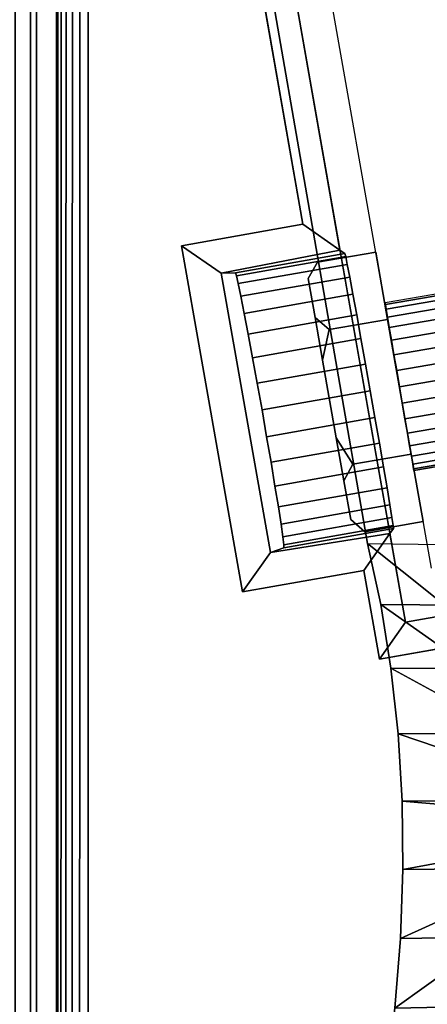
# Model space of a CAD drawing. Header units: inches. Extents: x 390 to 1835, y -266 to 136.
# Tile 455 of 656: x 1599.173 to 1599.947, y -91.252 to -89.382. Entities that reach past the tile are written whole.
import ezdxf
from ezdxf.enums import TextEntityAlignment as Align

# ---------------------------------------------------------------- set-up
doc = ezdxf.new("R2010")
doc.units = ezdxf.units.IN
doc.header["$LTSCALE"] = 0.95294
doc.header["$MEASUREMENT"] = 0
for name, color, linetype in [('A-FURN-3-PLANES-TABLE-LEG-BASE', 253, 'Continuous'), ('A-FURN-3-PLANES-TABLE-LEG-BASE-TRIM', 251, 'Continuous'), ('A-FURN-3-PLANES-TABLE-TOP-SURFACE-BOTTOM', 49, 'Continuous'), ('A-FURN-3-PLANES-TABLE-TOP-SURFACE-TOP', 33, 'Continuous'), ('A-FURN-HAWORTH-ATT', 251, 'Continuous')]:
    doc.layers.add(name, color=color, linetype=linetype)

# ---------------------------------------------------------------- blocks, each defined once
blk = doc.blocks.new('TARA-2460-JNC4-FLAT-3D-3')
at = {"layer": 'A-FURN-3-PLANES-TABLE-LEG-BASE'}
for points, invisible_edges in [([(5.0049, -3.1451, 5.2348), (5.0251, -3.6277, 3.7625), (5.7572, -7.8406, 6.0467), (5.5082, -5.9124, 7.0435)], 5), ([(5.0251, -3.6277, 3.7625), (5.0251, -3.6277, 3.7625), (5.0999, -3.7377, 3.8267), (5.7572, -7.8406, 6.0467)], 4), ([(5.7572, -7.8406, 6.0467), (5.7572, -7.8406, 6.0467), (5.0999, -3.7377, 3.8267), (5.2032, -3.8273, 3.8822)], 10), ([(5.7587, -3.875, 3.9505), (5.7587, -3.875, 3.9505), (5.8817, -3.7991, 3.9208), (6.8662, -7.8552, 6.0653)], 12), ([(5.2032, -3.8273, 3.8822), (5.2032, -3.8273, 3.8822), (5.3294, -3.8905, 3.9254), (5.7572, -7.8406, 6.0467)], 12), ([(5.618, -3.9177, 3.9619), (5.618, -3.9177, 3.9619), (5.7587, -3.875, 3.9505), (6.8662, -7.8552, 6.0653)], 12), ([(5.7572, -7.8406, 6.0467), (5.7572, -7.8406, 6.0467), (5.3294, -3.8905, 3.9254), (5.4709, -3.9222, 3.953)], 10), ([(6.8662, -7.8552, 6.0653), (5.7572, -7.8406, 6.0467), (5.4709, -3.9222, 3.953), (5.618, -3.9177, 3.9619)], 11), ([(5.5082, -5.9124, 7.0435), (5.5082, -5.9124, 7.0435), (5.7572, -7.8406, 6.0467), (5.5189, -5.9684, 7.0906)], 6), ([(5.7572, -7.8406, 6.0467), (5.7572, -7.8406, 6.0467), (5.5281, -6.0119, 7.1497), (5.5189, -5.9684, 7.0906)], 10), ([(5.7572, -7.8406, 6.0467), (5.7572, -7.8406, 6.0467), (5.5354, -6.0403, 7.2176), (5.5281, -6.0119, 7.1497)], 10), ([(5.5404, -6.0522, 7.2904), (5.5404, -6.0522, 7.2904), (5.5354, -6.0403, 7.2176), (5.7572, -7.8406, 6.0467)], 12), ([(5.8893, -7.946, 8.539), (5.5582, -6.0683, 7.6499), (5.5404, -6.0522, 7.2904), (5.7572, -7.8406, 6.0467)], 5), ([(5.5582, -6.0683, 7.6499), (5.879, -7.8876, 8.5113), (5.879, -7.8876, 26.4424), (5.5574, -6.0637, 26.4424)], 1)]:
    blk.add_3dface(points, dxfattribs=dict(at, invisible_edges=invisible_edges))
at = {"layer": 'A-FURN-3-PLANES-TABLE-LEG-BASE-TRIM'}
for points in [[(5.476, -5.9822, 26.4922), (6.4099, -5.8176, 26.4991), (6.7505, -7.8278, 26.4774), (5.8295, -7.9902, 26.4953)], [(5.7049, -7.2837, 24.81), (5.6348, -7.2346, 24.75), (5.4059, -5.9331, 24.75), (5.476, -5.9822, 24.81)], [(5.4796, -7.3277, 24.8141), (5.4041, -7.2753, 24.75), (5.6348, -7.2346, 24.75), (5.7049, -7.2837, 24.81)], [(5.4796, -7.3277, 24.8141), (5.573, -7.8576, 24.8141), (5.52, -7.9326, 24.75), (5.4041, -7.2753, 24.75)], [(5.7145, -7.2904, 25.7523), (5.5066, -7.327, 25.7523), (5.4796, -7.3277, 24.8141), (5.7049, -7.2837, 24.81)], [(5.6448, -7.3377, 25.761), (5.6622, -7.3068, 25.7134), (5.6448, -7.3377, 25.6658)], [(5.6721, -7.4927, 25.9384), (5.6847, -7.4347, 25.9383), (5.6578, -7.4115, 25.8908)], [(5.6578, -7.4115, 25.536), (5.6847, -7.4347, 25.4886), (5.6721, -7.4927, 25.4884)], [(5.6981, -7.6403, 25.9384), (5.7125, -7.7215, 25.8908), (5.7298, -7.6904, 25.9383)], [(5.6981, -7.6403, 25.4884), (5.7298, -7.6904, 25.4886), (5.7125, -7.7215, 25.536)], [(5.7255, -7.7953, 25.761), (5.7255, -7.7953, 25.6658), (5.7524, -7.8183, 25.7134)], [(5.5986, -7.8489, 25.7523), (5.8065, -7.8123, 25.7523), (5.7998, -7.8218, 24.81), (5.573, -7.8576, 24.8141)], [(5.7998, -7.8218, 24.81), (5.7507, -7.8919, 24.75), (5.52, -7.9326, 24.75), (5.573, -7.8576, 24.8141)], [(5.8295, -7.9902, 24.81), (5.7804, -8.0603, 24.75), (5.7507, -7.8919, 24.75), (5.7998, -7.8218, 24.81)], [(5.8295, -7.9902, 24.81), (6.7505, -7.8278, 24.81), (6.8201, -7.877, 24.75), (5.7804, -8.0603, 24.75)], [(5.8295, -7.9902, 26.4953), (6.7505, -7.8278, 26.4774), (6.7505, -7.8278, 24.81), (5.8295, -7.9902, 24.81)]]:
    blk.add_3dface(points, dxfattribs=at)
for points, invisible_edges in [([(5.4041, -7.2753, 24.75), (5.2266, -5.9482, 24.75), (5.4059, -5.9331, 24.75), (5.6348, -7.2346, 24.75)], 3), ([(5.2266, -10.9293, 24.75), (5.2266, -5.9482, 24.75), (5.4041, -7.2753, 24.75), (5.4041, -9.6022, 24.75)], 14), ([(5.7145, -7.2904, 25.7523), (5.7049, -7.2837, 24.81), (5.476, -5.9822, 24.81), (5.476, -5.9822, 26.4922)], 8), ([(5.476, -5.9822, 26.4922), (5.7159, -7.2957, 25.8037), (5.7145, -7.2904, 25.7523)], 9), ([(5.476, -5.9822, 26.4922), (5.7189, -7.3107, 25.853), (5.7159, -7.2957, 25.8037)], 9), ([(5.476, -5.9822, 26.4922), (5.7236, -7.3349, 25.8984), (5.7189, -7.3107, 25.853)], 9), ([(5.476, -5.9822, 26.4922), (5.7297, -7.3673, 25.9382), (5.7236, -7.3349, 25.8984)], 9), ([(5.476, -5.9822, 26.4922), (5.7369, -7.4067, 25.9708), (5.7297, -7.3673, 25.9382)], 9), ([(5.476, -5.9822, 26.4922), (5.745, -7.4516, 25.995), (5.7369, -7.4067, 25.9708)], 9), ([(5.476, -5.9822, 26.4922), (5.7538, -7.5003, 26.01), (5.745, -7.4516, 25.995)], 9), ([(5.476, -5.9822, 26.4922), (5.7627, -7.5509, 26.015), (5.7538, -7.5003, 26.01)], 9), ([(5.8295, -7.9902, 26.4953), (5.7627, -7.5509, 26.015), (5.476, -5.9822, 26.4922)], 3), ([(5.4041, -9.6022, 24.75), (5.4041, -7.2753, 24.75), (5.52, -7.9326, 24.75), (5.52, -8.9448, 24.75)], 5), ([(5.6448, -7.3377, 25.6658), (5.6622, -7.3068, 25.7134), (5.773, -7.2873, 25.7134)], 8), ([(5.6448, -7.3377, 25.6658), (5.773, -7.2873, 25.7134), (5.7955, -7.4152, 25.4886), (5.6578, -7.4115, 25.536)], 5), ([(5.6622, -7.3068, 25.7134), (5.6448, -7.3377, 25.761), (5.773, -7.2873, 25.7134)], 2), ([(5.6578, -7.4115, 25.8908), (5.7955, -7.4152, 25.9383), (5.773, -7.2873, 25.7134), (5.6448, -7.3377, 25.761)], 5), ([(5.5066, -7.327, 25.7523), (5.5986, -7.8489, 25.7523), (5.573, -7.8576, 24.8141), (5.4796, -7.3277, 24.8141)], 1), ([(5.5084, -7.3323, 25.8037), (5.5985, -7.8434, 25.8037), (5.5986, -7.8489, 25.7523), (5.5066, -7.327, 25.7523)], 5), ([(5.5084, -7.3323, 25.8037), (5.5119, -7.3472, 25.853), (5.5967, -7.8281, 25.853), (5.5985, -7.8434, 25.8037)], 10), ([(5.5931, -7.8038, 25.8984), (5.5967, -7.8281, 25.853), (5.5119, -7.3472, 25.853), (5.5169, -7.3714, 25.8984)], 10), ([(5.6578, -7.4115, 25.8908), (5.6448, -7.3377, 25.761), (5.6448, -7.3377, 25.6658), (5.6721, -7.4927, 25.9384)], 4), ([(5.6981, -7.6403, 25.9384), (5.6721, -7.4927, 25.9384), (5.6448, -7.3377, 25.6658), (5.6578, -7.4115, 25.536)], 10), ([(5.588, -7.7712, 25.9382), (5.5931, -7.8038, 25.8984), (5.5169, -7.3714, 25.8984), (5.5232, -7.4037, 25.9382)], 10), ([(5.5232, -7.4037, 25.9382), (5.5307, -7.4431, 25.9708), (5.5816, -7.7316, 25.9708), (5.588, -7.7712, 25.9382)], 10), ([(5.6847, -7.4347, 25.4886), (5.6578, -7.4115, 25.536), (5.7955, -7.4152, 25.4886)], 2), ([(5.6578, -7.4115, 25.8908), (5.6847, -7.4347, 25.9383), (5.7955, -7.4152, 25.9383)], 8), ([(5.6578, -7.4115, 25.536), (5.6721, -7.4927, 25.4884), (5.7125, -7.7215, 25.8908), (5.6981, -7.6403, 25.9384)], 10), ([(5.6847, -7.4347, 25.9383), (5.6721, -7.4927, 25.9384), (5.7955, -7.4152, 25.9383)], 2), ([(5.6981, -7.6403, 25.9384), (5.8406, -7.6709, 25.9383), (5.7955, -7.4152, 25.9383), (5.6721, -7.4927, 25.9384)], 5), ([(5.6721, -7.4927, 25.4884), (5.6847, -7.4347, 25.4886), (5.7955, -7.4152, 25.4886)], 8), ([(5.6721, -7.4927, 25.4884), (5.7955, -7.4152, 25.4886), (5.8406, -7.6709, 25.4886), (5.6981, -7.6403, 25.4884)], 5), ([(5.5741, -7.6866, 25.995), (5.5816, -7.7316, 25.9708), (5.5307, -7.4431, 25.9708), (5.539, -7.4879, 25.995)], 10), ([(5.539, -7.4879, 25.995), (5.5479, -7.5366, 26.01), (5.5657, -7.6379, 26.01), (5.5741, -7.6866, 25.995)], 10), ([(5.7255, -7.7953, 25.761), (5.7125, -7.7215, 25.8908), (5.6721, -7.4927, 25.4884), (5.6981, -7.6403, 25.4884)], 10), ([(5.5479, -7.5366, 26.01), (5.5569, -7.5872, 26.015), (5.5657, -7.6379, 26.01)], 8), ([(5.8295, -7.9902, 26.4953), (5.7716, -7.6016, 26.01), (5.7627, -7.5509, 26.015)], 9), ([(5.7801, -7.6503, 25.995), (5.7716, -7.6016, 26.01), (5.8295, -7.9902, 26.4953)], 10), ([(5.6981, -7.6403, 25.9384), (5.7298, -7.6904, 25.9383), (5.8406, -7.6709, 25.9383)], 8), ([(5.7298, -7.6904, 25.4886), (5.6981, -7.6403, 25.4884), (5.8406, -7.6709, 25.4886)], 2), ([(5.7255, -7.7953, 25.761), (5.6981, -7.6403, 25.4884), (5.7125, -7.7215, 25.536), (5.7255, -7.7953, 25.6658)], 1), ([(5.7878, -7.6953, 25.9708), (5.7801, -7.6503, 25.995), (5.8295, -7.9902, 26.4953)], 10), ([(5.7298, -7.6904, 25.9383), (5.7125, -7.7215, 25.8908), (5.8406, -7.6709, 25.9383)], 2), ([(5.7255, -7.7953, 25.761), (5.8632, -7.7987, 25.7134), (5.8406, -7.6709, 25.9383), (5.7125, -7.7215, 25.8908)], 5), ([(5.7125, -7.7215, 25.536), (5.7298, -7.6904, 25.4886), (5.8406, -7.6709, 25.4886)], 8), ([(5.7125, -7.7215, 25.536), (5.8406, -7.6709, 25.4886), (5.8632, -7.7987, 25.7134), (5.7255, -7.7953, 25.6658)], 5), ([(5.7945, -7.7348, 25.9382), (5.7878, -7.6953, 25.9708), (5.8295, -7.9902, 26.4953)], 10), ([(5.7999, -7.7673, 25.8984), (5.7945, -7.7348, 25.9382), (5.8295, -7.9902, 26.4953)], 10), ([(5.8295, -7.9902, 26.4953), (5.8037, -7.7916, 25.853), (5.7999, -7.7673, 25.8984)], 9), ([(5.7255, -7.7953, 25.761), (5.7524, -7.8183, 25.7134), (5.8632, -7.7987, 25.7134)], 8), ([(5.7524, -7.8183, 25.7134), (5.7255, -7.7953, 25.6658), (5.8632, -7.7987, 25.7134)], 2), ([(5.806, -7.8068, 25.8037), (5.8037, -7.7916, 25.853), (5.8295, -7.9902, 26.4953)], 10), ([(5.8065, -7.8123, 25.7523), (5.8295, -7.9902, 26.4953), (5.8295, -7.9902, 24.81), (5.7998, -7.8218, 24.81)], 1), ([(5.8295, -7.9902, 26.4953), (5.8065, -7.8123, 25.7523), (5.806, -7.8068, 25.8037)], 9), ([(5.7804, -8.8172, 24.75), (5.7804, -8.0603, 24.75), (6.8201, -7.877, 24.75), (6.8201, -9.0005, 24.75)], 5), ([(5.52, -8.9448, 24.75), (5.52, -7.9326, 24.75), (5.7507, -7.8919, 24.75), (5.7507, -8.9855, 24.75)], 5), ([(5.7507, -8.9855, 24.75), (5.7507, -7.8919, 24.75), (5.7804, -8.0603, 24.75), (5.7804, -8.8172, 24.75)], 5)]:
    blk.add_3dface(points, dxfattribs=dict(at, invisible_edges=invisible_edges))
at = {"layer": 'A-FURN-3-PLANES-TABLE-TOP-SURFACE-BOTTOM'}
blk.add_3dface([(0.04, -0.04, 27.75), (59.64, -0.04, 27.75), (59.64, -23.562, 27.75), (0.04, -23.562, 27.75)], dxfattribs=at)
at = {"layer": 'A-FURN-3-PLANES-TABLE-TOP-SURFACE-TOP'}
blk.add_3dface([(0.04, -23.562, 29), (59.64, -23.562, 29), (59.64, -0.04, 29), (0.04, -0.04, 29)], dxfattribs=at)
at = {"layer": 'A-FURN-HAWORTH-ATT', "flags": 1}
for tag, p in [('HAWMC', (0, -0.0001)), ('HAWPN', (0, -0.1667)), ('HAWSN', (0, -0.3334))]:
    blk.add_attdef(tag, text='', height=0.1, dxfattribs=at).set_placement(p, align=Align.TOP_CENTER)
at = {"layer": 'A-FURN-3-PLANES-TABLE-LEG-BASE'}
mesh = blk.add_polymesh((2, 11), dxfattribs=at)
for k, corner in enumerate([(6.8662, -7.8552, 6.0653), (6.8973, -7.9659, 6.1192), (6.9215, -8.0813, 6.1663), (6.9387, -8.2006, 6.2062), (6.9488, -8.3229, 6.2387), (6.9518, -8.4474, 6.2636), (6.9475, -8.5731, 6.2806), (6.936, -8.6993, 6.2897), (6.9174, -8.8249, 6.2908), (6.8919, -8.9491, 6.2839), (6.8595, -9.0709, 6.2689), (5.7572, -7.8406, 6.0467), (5.7824, -7.9568, 6.1051), (5.8019, -8.0776, 6.1559), (5.8154, -8.2022, 6.1989), (5.823, -8.3299, 6.2336), (5.8245, -8.4597, 6.2599), (5.82, -8.591, 6.2776), (5.8095, -8.7228, 6.2866), (5.7931, -8.8542, 6.2869), (5.7708, -8.9846, 6.2784), (5.7428, -9.113, 6.2612)]):
    mesh.set_mesh_vertex(divmod(k, 11), corner)
mesh = blk.add_polymesh((2, 11), dxfattribs=at)
for k, corner in enumerate([(5.7572, -7.8406, 6.0467), (5.7824, -7.9568, 6.1051), (5.8019, -8.0776, 6.1559), (5.8154, -8.2022, 6.1989), (5.823, -8.3299, 6.2336), (5.8245, -8.4597, 6.2599), (5.82, -8.591, 6.2776), (5.8095, -8.7228, 6.2866), (5.7931, -8.8542, 6.2869), (5.7708, -8.9846, 6.2784), (5.7428, -9.113, 6.2612), (5.8893, -7.946, 8.539), (5.9067, -8.0437, 8.539), (5.9202, -8.1419, 8.539), (5.9299, -8.2406, 8.539), (5.9357, -8.3396, 8.539), (5.9376, -8.4387, 8.539), (5.9357, -8.5379, 8.539), (5.9299, -8.6369, 8.539), (5.9202, -8.7356, 8.539), (5.9067, -8.8338, 8.539), (5.8893, -8.9314, 8.539)]):
    mesh.set_mesh_vertex(divmod(k, 11), corner)
at = {"layer": 'A-FURN-3-PLANES-TABLE-LEG-BASE-TRIM'}
mesh = blk.add_polymesh((9, 8), dxfattribs=at)
for k, corner in enumerate([(5.118, -10.9752, 27.1061), (5.0884, -10.9838, 27.1983), (5.0417, -10.9963, 27.2831), (4.9798, -11.011, 27.3572), (4.9053, -11.0263, 27.4179), (4.821, -11.0404, 27.4629), (4.7303, -11.0518, 27.4907), (4.6368, -11.0587, 27.5), (5.1171, -10.9615, 27.105), (5.0877, -10.9615, 27.1974), (5.0409, -10.9615, 27.2823), (4.9787, -10.9615, 27.3566), (4.9033, -10.9615, 27.4175), (4.8176, -10.9615, 27.4628), (4.7247, -10.9615, 27.4906), (4.6283, -10.9615, 27.5), (5.1171, -5.916, 27.105), (5.0877, -5.916, 27.1974), (5.0409, -5.916, 27.2823), (4.9787, -5.916, 27.3566), (4.9033, -5.916, 27.4175), (4.8176, -5.916, 27.4628), (4.7247, -5.916, 27.4906), (4.6283, -5.916, 27.5), (5.118, -5.9023, 27.1061), (5.0884, -5.8936, 27.1983), (5.0417, -5.8811, 27.2831), (4.9798, -5.8664, 27.3572), (4.9053, -5.8512, 27.4179), (4.821, -5.837, 27.4629), (4.7303, -5.8257, 27.4907), (4.6368, -5.8188, 27.5), (5.1206, -5.8897, 27.1069), (5.0911, -5.8746, 27.199), (5.0449, -5.8523, 27.2837), (4.9844, -5.8254, 27.3576), (4.9124, -5.7966, 27.4182), (4.8323, -5.7683, 27.4631), (4.7475, -5.7434, 27.4907), (4.662, -5.7245, 27.5), (5.1252, -5.8785, 27.1074), (5.0963, -5.8586, 27.1995), (5.0516, -5.829, 27.284), (4.9939, -5.7923, 27.3579), (4.9266, -5.7515, 27.4183), (4.853, -5.7097, 27.4632), (4.7773, -5.6701, 27.4907), (4.7033, -5.636, 27.5), (5.1318, -5.8687, 27.1076), (5.1044, -5.8457, 27.1996), (5.0626, -5.8107, 27.2841), (5.0097, -5.7662, 27.358), (4.949, -5.7153, 27.4184), (4.8843, -5.661, 27.4632), (4.8197, -5.6068, 27.4907), (4.7593, -5.5561, 27.5), (5.1403, -5.8605, 27.1074), (5.1157, -5.8354, 27.1995), (5.0788, -5.7966, 27.284), (5.0327, -5.7462, 27.3579), (4.9808, -5.6869, 27.4183), (4.9269, -5.6218, 27.4632), (4.8747, -5.554, 27.4907), (4.8283, -5.4871, 27.5), (5.1506, -5.854, 27.1069), (5.1305, -5.8276, 27.199), (5.1006, -5.786, 27.2837), (5.0636, -5.731, 27.3576), (5.0227, -5.6652, 27.4182), (4.9809, -5.5911, 27.4631), (4.9417, -5.512, 27.4907), (4.9082, -5.4311, 27.5)]):
    mesh.set_mesh_vertex(divmod(k, 8), corner)
mesh = blk.add_polymesh((9, 9), dxfattribs=at)
for k, corner in enumerate([(5.2266, -10.9293, 24.75), (5.2099, -10.9305, 24.7525), (5.1964, -10.9326, 24.7586), (5.1846, -10.935, 24.768), (5.1755, -10.9373, 24.78), (5.1697, -10.939, 24.7939), (5.1675, -10.9397, 24.8088), (5.1291, -10.9719, 27.0099), (5.118, -10.9752, 27.1061), (5.2266, -10.9293, 24.75), (5.2092, -10.9293, 24.7526), (5.1954, -10.9293, 24.7587), (5.1836, -10.9293, 24.7681), (5.1745, -10.9293, 24.7801), (5.1687, -10.9293, 24.794), (5.1666, -10.9293, 24.809), (5.1282, -10.9615, 27.0087), (5.1171, -10.9615, 27.105), (5.2266, -5.9482, 24.75), (5.2112, -5.9482, 24.752), (5.1969, -5.9482, 24.7579), (5.1845, -5.9482, 24.7672), (5.175, -5.9482, 24.7794), (5.1689, -5.9482, 24.7936), (5.1666, -5.9482, 24.809), (5.1282, -5.916, 27.0087), (5.1171, -5.916, 27.105), (5.2266, -5.9482, 24.75), (5.2116, -5.9468, 24.752), (5.1976, -5.9448, 24.7578), (5.1854, -5.9424, 24.7672), (5.1759, -5.9402, 24.7793), (5.1698, -5.9385, 24.7935), (5.1675, -5.9378, 24.8088), (5.1291, -5.9056, 27.0099), (5.118, -5.9023, 27.1061), (5.2266, -5.9482, 24.75), (5.2128, -5.9447, 24.752), (5.1996, -5.9405, 24.7579), (5.1879, -5.936, 24.7672), (5.1786, -5.9318, 24.7793), (5.1725, -5.9289, 24.7934), (5.1702, -5.9277, 24.8087), (5.1318, -5.8955, 27.0107), (5.1206, -5.8897, 27.1069), (5.2266, -5.9482, 24.75), (5.2146, -5.9422, 24.7521), (5.2026, -5.9357, 24.7579), (5.1917, -5.9293, 24.7672), (5.1828, -5.9237, 24.7793), (5.1769, -5.9197, 24.7934), (5.1746, -5.9182, 24.8087), (5.1362, -5.886, 27.0112), (5.1252, -5.8785, 27.1074), (5.2266, -5.9482, 24.75), (5.2167, -5.9394, 24.7521), (5.2063, -5.9309, 24.758), (5.1965, -5.9228, 24.7673), (5.1883, -5.916, 24.7794), (5.1827, -5.9114, 24.7934), (5.1806, -5.9097, 24.8086), (5.1422, -5.8774, 27.0114), (5.1318, -5.8687, 27.1076), (5.2266, -5.9482, 24.75), (5.2189, -5.9368, 24.7522), (5.2103, -5.9263, 24.7581), (5.202, -5.9168, 24.7674), (5.1949, -5.9092, 24.7794), (5.1899, -5.9042, 24.7935), (5.188, -5.9023, 24.8087), (5.1496, -5.87, 27.0112), (5.1403, -5.8605, 27.1074), (5.2266, -5.9482, 24.75), (5.2209, -5.9345, 24.7522), (5.2144, -5.9224, 24.7582), (5.2079, -5.9119, 24.7675), (5.2022, -5.9036, 24.7795), (5.1981, -5.8983, 24.7936), (5.1966, -5.8963, 24.8087), (5.1582, -5.864, 27.0107), (5.1506, -5.854, 27.1069)]):
    mesh.set_mesh_vertex(divmod(k, 9), corner)
mesh = blk.add_polymesh((2, 32), dxfattribs=dict(at, n_close=True))
for k, corner in enumerate([(5.7908, -7.384, 25.7134), (5.7914, -7.3871, 25.7449), (5.7929, -7.3961, 25.7752), (5.7954, -7.4108, 25.8031), (5.7988, -7.4306, 25.8275), (5.8029, -7.4547, 25.8476), (5.8077, -7.4822, 25.8625), (5.8128, -7.512, 25.8717), (5.8181, -7.543, 25.8748), (5.8234, -7.574, 25.8717), (5.8285, -7.6039, 25.8625), (5.8332, -7.6314, 25.8476), (5.8373, -7.6555, 25.8275), (5.8407, -7.6752, 25.8031), (5.8433, -7.6899, 25.7752), (5.8448, -7.699, 25.7449), (5.8453, -7.702, 25.7134), (5.8448, -7.699, 25.682), (5.8433, -7.6899, 25.6517), (5.8407, -7.6752, 25.6238), (5.8373, -7.6555, 25.5994), (5.8332, -7.6314, 25.5793), (5.8285, -7.6039, 25.5644), (5.8234, -7.574, 25.5552), (5.8181, -7.543, 25.5521), (5.8128, -7.512, 25.5552), (5.8077, -7.4822, 25.5644), (5.8029, -7.4547, 25.5793), (5.7988, -7.4306, 25.5994), (5.7954, -7.4108, 25.6238), (5.7929, -7.3961, 25.6517), (5.7914, -7.3871, 25.682), (6.9329, -7.1883, 25.7134), (6.9334, -7.1913, 25.7449), (6.935, -7.2004, 25.7752), (6.9375, -7.2151, 25.8031), (6.9409, -7.2349, 25.8275), (6.945, -7.259, 25.8476), (6.9497, -7.2865, 25.8625), (6.9548, -7.3163, 25.8717), (6.9602, -7.3473, 25.8748), (6.9655, -7.3783, 25.8717), (6.9706, -7.4082, 25.8625), (6.9753, -7.4356, 25.8476), (6.9794, -7.4597, 25.8275), (6.9828, -7.4795, 25.8031), (6.9853, -7.4942, 25.7752), (6.9869, -7.5033, 25.7449), (6.9874, -7.5063, 25.7134), (6.9869, -7.5033, 25.682), (6.9853, -7.4942, 25.6517), (6.9828, -7.4795, 25.6238), (6.9794, -7.4597, 25.5994), (6.9753, -7.4356, 25.5793), (6.9706, -7.4082, 25.5644), (6.9655, -7.3783, 25.5552), (6.9602, -7.3473, 25.5521), (6.9548, -7.3163, 25.5552), (6.9497, -7.2865, 25.5644), (6.945, -7.259, 25.5793), (6.9409, -7.2349, 25.5994), (6.9375, -7.2151, 25.6238), (6.935, -7.2004, 25.6517), (6.9334, -7.1913, 25.682)]):
    mesh.set_mesh_vertex(divmod(k, 32), corner)
mesh = blk.add_polymesh((2, 17), dxfattribs=at)
for k, corner in enumerate([(5.5986, -7.8489, 25.7523), (5.5985, -7.8434, 25.8037), (5.5967, -7.8281, 25.853), (5.5931, -7.8038, 25.8984), (5.588, -7.7712, 25.9382), (5.5816, -7.7316, 25.9708), (5.5741, -7.6866, 25.995), (5.5657, -7.6379, 26.01), (5.5569, -7.5872, 26.015), (5.5479, -7.5366, 26.01), (5.539, -7.4879, 25.995), (5.5307, -7.4431, 25.9708), (5.5232, -7.4037, 25.9382), (5.5169, -7.3714, 25.8984), (5.5119, -7.3472, 25.853), (5.5084, -7.3323, 25.8037), (5.5066, -7.327, 25.7523), (5.8065, -7.8123, 25.7523), (5.806, -7.8068, 25.8037), (5.8037, -7.7916, 25.853), (5.7999, -7.7673, 25.8984), (5.7945, -7.7348, 25.9382), (5.7878, -7.6953, 25.9708), (5.7801, -7.6503, 25.995), (5.7716, -7.6016, 26.01), (5.7627, -7.5509, 26.015), (5.7538, -7.5003, 26.01), (5.745, -7.4516, 25.995), (5.7369, -7.4067, 25.9708), (5.7297, -7.3673, 25.9382), (5.7236, -7.3349, 25.8984), (5.7189, -7.3107, 25.853), (5.7159, -7.2957, 25.8037), (5.7145, -7.2904, 25.7523)]):
    mesh.set_mesh_vertex(divmod(k, 17), corner)

msp = doc.modelspace()

# ---------------------------------------------------------------- block references
msp.add_blockref('TARA-2460-JNC4-FLAT-3D-3', (1594.0763, -82.5361))

doc.saveas('drawing.dxf')
